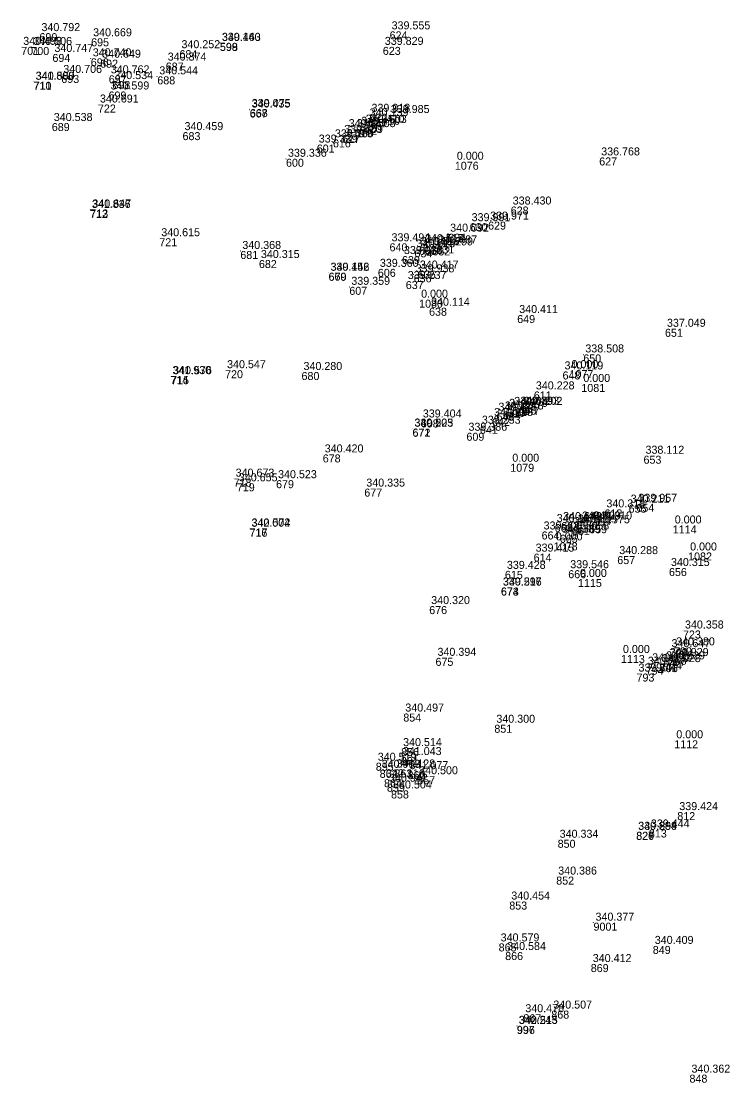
# Model space of a CAD drawing. Extents: x -829398 to -819400, y -1074439 to -1067977.
# Drawn here: x -820083 to -819979.1, y -1074139.7 to -1073980.6 of the extents above; entities that cross this region are included whole.
import ezdxf

# ---------------------------------------------------------------- set-up
doc = ezdxf.new("R2010")
doc.units = 0
for name, color, linetype in [('Vrstva 60', 7, 'Continuous'), ('Vrstva 61', 7, 'Continuous'), ('Čísla bodů_doměření_2012', 7, 'Continuous')]:
    doc.layers.add(name, color=color, linetype=linetype)

# ---------------------------------------------------------------- blocks, each defined once
blk = doc.blocks.new('BOD')
at = {"layer": 'Čísla bodů_doměření_2012'}
for p, q in [((-0.15, 0), (0.15, 0)), ((0, -0.15), (0, 0.15))]:
    blk.add_line(p, q, dxfattribs=at)

msp = doc.modelspace()

# ---------------------------------------------------------------- block references
at = {"layer": 'Vrstva 60', "xscale": 0.010000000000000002, "yscale": 0.010000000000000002}
for p in [(-820080.276, -1073982.388), (-820027.815, -1073982.126), (-820083.004, -1073984.449), (-820081.49, -1073984.47), (-820072.532, -1073983.163), (-820053.25, -1073983.843), (-820053.226, -1073983.869), (-820028.832, -1073984.453), (-820078.332, -1073985.51), (-820059.299, -1073984.949), (-820072.586, -1073986.168), (-820071.18, -1073986.375), (-820061.358, -1073986.805), (-820077.004, -1073988.66), (-820069.893, -1073988.715), (-820062.617, -1073988.866), (-820081.167, -1073989.681), (-820081.123, -1073989.67), (-820069.351, -1073989.581), (-820069.923, -1073991.137), (-820071.513, -1073993.094), (-820048.782, -1073993.841), (-820048.75, -1073993.76), (-820031.099, -1073995.153), (-820030.825, -1073994.481), (-820027.929, -1073994.659), (-820078.426, -1073995.864), (-820058.839, -1073997.228), (-820034.242, -1073996.786), (-820033.023, -1073996.778), (-820032.367, -1073996.432), (-820031.698, -1073996.113), (-820036.31, -1073998.316), (-820034.913, -1073997.649), (-820038.73, -1073999.094), (-820043.336, -1074001.22), (-820018.04, -1074001.669), (-819996.411, -1074001.021), (-820009.668, -1074008.379), (-820072.716, -1074008.895), (-820072.653, -1074008.818), (-820015.826, -1074010.877), (-820013.054, -1074010.64), (-820062.321, -1074013.132), (-820019.04, -1074012.448), (-820027.826, -1074013.889), (-820023.431, -1074014.427), (-820022.811, -1074014.022), (-820021.417, -1074014.509), (-820020.804, -1074014.214), (-820050.179, -1074015.04), (-820025.96, -1074015.804), (-820024.089, -1074014.796), (-820047.395, -1074016.401), (-820029.573, -1074017.72), (-820036.966, -1074018.29), (-820036.951, -1074018.312), (-820024.21, -1074018.542), (-820023.585, -1074017.972), (-820033.849, -1074020.412), (-820025.39, -1074019.548), (-820023.391, -1074022.341), (-820021.902, -1074023.552), (-820008.694, -1074024.647), (-819986.557, -1074026.705), (-819998.789, -1074030.547), (-820060.65, -1074033.799), (-820060.548, -1074033.808), (-820052.464, -1074032.911), (-820041.013, -1074033.182), (-820001.905, -1074033.093), (-820000.859, -1074032.899), (-819999.086, -1074034.972), (-820006.205, -1074036.089), (-820009.444, -1074038.416), (-820008.505, -1074038.372), (-820008.018, -1074038.401), (-820012.457, -1074040.076), (-820011.804, -1074039.276), (-820010.837, -1074039.099), (-820010.2, -1074038.705), (-820024.395, -1074041.653), (-820024.379, -1074041.686), (-820023.138, -1074040.294), (-820014.288, -1074041.233), (-820016.299, -1074042.285), (-820037.833, -1074045.532), (-819989.773, -1074045.73), (-820009.73, -1074046.931), (-820051.182, -1074049.16), (-820044.826, -1074049.395), (-820050.702, -1074049.866), (-820031.604, -1074050.656), (-819995.633, -1074053.772), (-819991.996, -1074053.064), (-819990.838, -1074052.935), (-820003.08, -1074055.966), (-820002.116, -1074055.674), (-819999.893, -1074056.059), (-819999.283, -1074055.59), (-819997.592, -1074055.586), (-820048.813, -1074056.675), (-820048.789, -1074056.629), (-820005.041, -1074057.079), (-820002.316, -1074057.569), (-820000.499, -1074056.427), (-819997.919, -1074056.146), (-819985.39, -1074056.18), (-820003.218, -1074058.718), (-820006.238, -1074060.4), (-819993.702, -1074060.771), (-819983.089, -1074060.228), (-820010.539, -1074062.986), (-820001.048, -1074062.888), (-819985.959, -1074062.559), (-820011.146, -1074065.467), (-820011.128, -1074065.496), (-819999.59, -1074064.2), (-820021.881, -1074068.265), (-819983.861, -1074071.924), (-819985.877, -1074074.722), (-819985.191, -1074074.448), (-820020.939, -1074076.019), (-819993.149, -1074075.593), (-819986.675, -1074076.553), (-819986.118, -1074076.048), (-819990.82, -1074078.377), (-819989.425, -1074077.357), (-819988.773, -1074076.84), (-819987.302, -1074076.963), (-820025.761, -1074084.368), (-820012.12, -1074086.05), (-819985.159, -1074088.377), (-820026.127, -1074090.893), (-820026.092, -1074089.551), (-820029.886, -1074091.744), (-820029.302, -1074092.804), (-820028.65, -1074094.216), (-820027.088, -1074092.754), (-820025.124, -1074093.003), (-820023.681, -1074093.769), (-820028.209, -1074094.892), (-820027.6, -1074095.896), (-819984.71, -1074099.142), (-819990.874, -1074102.106), (-819990.852, -1074102.092), (-819988.969, -1074101.745), (-820002.636, -1074103.286), (-820002.851, -1074108.804), (-820009.881, -1074112.548), (-819997.261, -1074115.711), (-820011.476, -1074118.823), (-819988.382, -1074119.196), (-820010.496, -1074120.115), (-819997.674, -1074121.916), (-820003.585, -1074128.887), (-820007.781, -1074129.436), (-820008.767, -1074131.174), (-820008.727, -1074131.197), (-819982.883, -1074138.49)]:
    msp.add_blockref('BOD', p, dxfattribs=at)

# ---------------------------------------------------------------- texts
at = {"layer": 'Vrstva 60'}
for s, p in [('690', (-820080.276, -1073983.588)), ('624', (-820027.815, -1073983.326)), ('701', (-820083.004, -1073985.649)), ('700', (-820081.49, -1073985.67)), ('695', (-820072.532, -1073984.363)), ('599', (-820053.25, -1073985.043)), ('598', (-820053.226, -1073985.069)), ('623', (-820028.832, -1073985.653)), ('694', (-820078.332, -1073986.71)), ('684', (-820059.299, -1073986.149)), ('696', (-820072.586, -1073987.368)), ('692', (-820071.18, -1073987.575)), ('687', (-820061.358, -1073988.005)), ('693', (-820077.004, -1073989.86)), ('697', (-820069.893, -1073989.915)), ('688', (-820062.617, -1073990.066)), ('710', (-820081.167, -1073990.881)), ('711', (-820081.123, -1073990.87)), ('698', (-820069.351, -1073990.781)), ('699', (-820069.923, -1073992.337)), ('722', (-820071.513, -1073994.294)), ('667', (-820048.782, -1073995.041)), ('668', (-820048.75, -1073994.96)), ('621', (-820031.099, -1073996.353)), ('622', (-820030.825, -1073995.681)), ('603', (-820027.929, -1073995.859)), ('689', (-820078.426, -1073997.064)), ('683', (-820058.839, -1073998.428)), ('618', (-820034.242, -1073997.986)), ('619', (-820033.023, -1073997.978)), ('602', (-820032.367, -1073997.632)), ('620', (-820031.698, -1073997.313)), ('616', (-820036.31, -1073999.516)), ('617', (-820034.913, -1073998.849)), ('601', (-820038.73, -1074000.294)), ('600', (-820043.336, -1074002.42)), ('1076', (-820018.04, -1074002.869)), ('627', (-819996.411, -1074002.221)), ('628', (-820009.668, -1074009.579)), ('712', (-820072.716, -1074010.095)), ('713', (-820072.653, -1074010.018)), ('630', (-820015.826, -1074012.077)), ('629', (-820013.054, -1074011.84)), ('721', (-820062.321, -1074014.332)), ('604', (-820019.04, -1074013.648)), ('640', (-820027.826, -1074015.089)), ('605', (-820023.431, -1074015.627)), ('633', (-820022.811, -1074015.222)), ('632', (-820021.417, -1074015.709)), ('631', (-820020.804, -1074015.414)), ('681', (-820050.179, -1074016.24)), ('639', (-820025.96, -1074017.004)), ('634', (-820024.089, -1074015.996)), ('682', (-820047.395, -1074017.601)), ('606', (-820029.573, -1074018.92)), ('669', (-820036.966, -1074019.49)), ('670', (-820036.951, -1074019.512)), ('636', (-820024.21, -1074019.742)), ('635', (-820023.585, -1074019.172)), ('607', (-820033.849, -1074021.612)), ('637', (-820025.39, -1074020.748)), ('1080', (-820023.391, -1074023.541)), ('638', (-820021.902, -1074024.752)), ('649', (-820008.694, -1074025.847)), ('651', (-819986.557, -1074027.905)), ('650', (-819998.789, -1074031.747)), ('714', (-820060.65, -1074034.999)), ('715', (-820060.548, -1074035.008)), ('720', (-820052.464, -1074034.111)), ('680', (-820041.013, -1074034.382)), ('648', (-820001.905, -1074034.293)), ('1077', (-820000.859, -1074034.099)), ('1081', (-819999.086, -1074036.172)), ('611', (-820006.205, -1074037.289)), ('645', (-820009.444, -1074039.616)), ('646', (-820008.505, -1074039.572)), ('647', (-820008.018, -1074039.601)), ('642', (-820012.457, -1074041.276)), ('643', (-820011.804, -1074040.476)), ('644', (-820010.837, -1074040.299)), ('610', (-820010.2, -1074039.905)), ('671', (-820024.395, -1074042.853)), ('672', (-820024.379, -1074042.886)), ('608', (-820023.138, -1074041.494)), ('641', (-820014.288, -1074042.433)), ('609', (-820016.299, -1074043.485)), ('678', (-820037.833, -1074046.732)), ('653', (-819989.773, -1074046.93)), ('1079', (-820009.73, -1074048.131)), ('718', (-820051.182, -1074050.36)), ('679', (-820044.826, -1074050.595)), ('719', (-820050.702, -1074051.066)), ('677', (-820031.604, -1074051.856)), ('654', (-819990.838, -1074054.135)), ('612', (-819995.633, -1074054.972)), ('655', (-819991.996, -1074054.264)), ('663', (-820003.08, -1074057.166)), ('662', (-820002.116, -1074056.874)), ('613', (-819999.893, -1074057.259)), ('660', (-819999.283, -1074056.79)), ('658', (-819997.592, -1074056.786)), ('716', (-820048.813, -1074057.875)), ('717', (-820048.789, -1074057.829)), ('664', (-820005.041, -1074058.279)), ('665', (-820002.316, -1074058.769)), ('661', (-820000.499, -1074057.627)), ('659', (-819997.919, -1074057.346)), ('1114', (-819985.39, -1074057.38)), ('1078', (-820003.218, -1074059.918)), ('614', (-820006.238, -1074061.6)), ('657', (-819993.702, -1074061.971)), ('1082', (-819983.089, -1074061.428)), ('615', (-820010.539, -1074064.186)), ('666', (-820001.048, -1074064.088)), ('656', (-819985.959, -1074063.759)), ('674', (-820011.146, -1074066.667)), ('673', (-820011.128, -1074066.696)), ('1115', (-819999.59, -1074065.4)), ('676', (-820021.881, -1074069.465)), ('723', (-819983.861, -1074073.124)), ('798', (-819985.877, -1074075.922)), ('799', (-819985.191, -1074075.648)), ('675', (-820020.939, -1074077.219)), ('1113', (-819993.149, -1074076.793)), ('724', (-819986.675, -1074077.753)), ('797', (-819986.118, -1074077.248)), ('793', (-819990.82, -1074079.577)), ('794', (-819989.425, -1074078.557)), ('795', (-819988.773, -1074078.04)), ('796', (-819987.302, -1074078.163)), ('854', (-820025.761, -1074085.568)), ('851', (-820012.12, -1074087.25)), ('1112', (-819985.159, -1074089.577)), ('861', (-820026.127, -1074092.093)), ('856', (-820026.092, -1074090.751)), ('855', (-820029.886, -1074092.944)), ('862', (-820029.302, -1074094.004)), ('864', (-820028.65, -1074095.416)), ('863', (-820027.088, -1074093.954)), ('860', (-820025.124, -1074094.203)), ('857', (-820023.681, -1074094.969)), ('859', (-820028.209, -1074096.092)), ('858', (-820027.6, -1074097.096)), ('812', (-819984.71, -1074100.342)), ('826', (-819990.874, -1074103.306)), ('827', (-819990.852, -1074103.292)), ('813', (-819988.969, -1074102.945)), ('850', (-820002.636, -1074104.486)), ('852', (-820002.851, -1074110.004)), ('853', (-820009.881, -1074113.748)), ('9001', (-819997.261, -1074116.911)), ('865', (-820011.476, -1074120.023)), ('849', (-819988.382, -1074120.396)), ('866', (-820010.496, -1074121.315)), ('869', (-819997.674, -1074123.116)), ('868', (-820003.585, -1074130.087)), ('867', (-820007.781, -1074130.636)), ('997', (-820008.767, -1074132.374)), ('996', (-820008.727, -1074132.397)), ('848', (-819982.883, -1074139.69))]:
    msp.add_text(s, height=1.2, dxfattribs=at).set_placement(p)
at = {"layer": 'Vrstva 61'}
for s, p in [('340.792', (-820079.976, -1073982.088)), ('339.555', (-820027.515, -1073981.826)), ('340.669', (-820072.232, -1073982.863)), ('339.140', (-820052.95, -1073983.543)), ('340.463', (-820052.926, -1073983.569)), ('340.498', (-820082.704, -1073984.149)), ('340.506', (-820081.19, -1073984.17)), ('340.747', (-820078.032, -1073985.21)), ('340.252', (-820058.999, -1073984.649)), ('339.829', (-820028.532, -1073984.153)), ('340.740', (-820072.286, -1073985.868)), ('340.649', (-820070.88, -1073986.075)), ('340.374', (-820061.058, -1073986.505)), ('340.706', (-820076.704, -1073988.36)), ('340.762', (-820069.593, -1073988.415)), ('340.544', (-820062.317, -1073988.566)), ('341.803', (-820080.867, -1073989.381)), ('340.580', (-820080.823, -1073989.37)), ('340.534', (-820069.051, -1073989.281)), ('340.599', (-820069.623, -1073990.837)), ('340.691', (-820071.213, -1073992.794)), ('340.435', (-820048.482, -1073993.541)), ('339.075', (-820048.45, -1073993.46)), ('340.139', (-820030.799, -1073994.853)), ('339.918', (-820030.525, -1073994.181)), ('339.985', (-820027.629, -1073994.359)), ('340.538', (-820078.126, -1073995.564)), ('340.247', (-820033.942, -1073996.486)), ('340.508', (-820032.723, -1073996.478)), ('340.410', (-820032.067, -1073996.132)), ('340.410', (-820031.398, -1073995.813)), ('340.459', (-820058.539, -1073996.928)), ('339.180', (-820036.01, -1073998.016)), ('339.769', (-820034.613, -1073997.349)), ('339.339', (-820038.43, -1073998.794)), ('339.336', (-820043.036, -1074000.92)), ('0.000', (-820017.74, -1074001.369)), ('336.768', (-819996.111, -1074000.721)), ('341.836', (-820072.416, -1074008.595)), ('340.647', (-820072.353, -1074008.518)), ('338.430', (-820009.368, -1074008.079)), ('339.991', (-820015.526, -1074010.577)), ('339.971', (-820012.754, -1074010.34)), ('340.092', (-820018.74, -1074012.148)), ('340.615', (-820062.021, -1074012.832)), ('339.494', (-820027.526, -1074013.589)), ('340.515', (-820023.131, -1074014.127)), ('340.515', (-820022.511, -1074013.722)), ('340.299', (-820021.117, -1074014.209)), ('340.087', (-820020.504, -1074013.914)), ('340.368', (-820049.879, -1074014.74)), ('339.938', (-820025.66, -1074015.504)), ('340.615', (-820023.789, -1074014.496)), ('340.315', (-820047.095, -1074016.101)), ('339.360', (-820029.273, -1074017.42)), ('339.152', (-820036.666, -1074017.99)), ('340.446', (-820036.651, -1074018.012)), ('339.938', (-820023.91, -1074018.242)), ('340.417', (-820023.285, -1074017.672)), ('339.359', (-820033.549, -1074020.112)), ('339.237', (-820025.09, -1074019.248)), ('0.000', (-820023.091, -1074022.041)), ('340.114', (-820021.602, -1074023.252)), ('340.411', (-820008.394, -1074024.347)), ('337.049', (-819986.257, -1074026.405)), ('338.508', (-819998.489, -1074030.247)), ('340.547', (-820052.164, -1074032.611)), ('340.280', (-820040.713, -1074032.882)), ('340.119', (-820001.605, -1074032.793)), ('0.000', (-820000.559, -1074032.599)), ('341.930', (-820060.35, -1074033.499)), ('340.576', (-820060.248, -1074033.508)), ('0.000', (-819998.786, -1074034.672)), ('340.228', (-820005.905, -1074035.789)), ('340.679', (-820009.144, -1074038.116)), ('340.393', (-820008.205, -1074038.072)), ('340.202', (-820007.718, -1074038.101)), ('340.126', (-820012.157, -1074039.776)), ('340.485', (-820011.504, -1074038.976)), ('340.778', (-820010.537, -1074038.799)), ('340.679', (-820009.9, -1074038.405)), ('340.505', (-820024.095, -1074041.353)), ('339.223', (-820024.079, -1074041.386)), ('339.404', (-820022.838, -1074039.994)), ('339.253', (-820013.988, -1074040.933)), ('339.386', (-820015.999, -1074041.985)), ('340.420', (-820037.533, -1074045.232)), ('338.112', (-819989.473, -1074045.43)), ('0.000', (-820009.43, -1074046.631)), ('340.673', (-820050.882, -1074048.86)), ('340.523', (-820044.526, -1074049.095)), ('340.655', (-820050.402, -1074049.566)), ('340.335', (-820031.304, -1074050.356)), ('340.318', (-819995.333, -1074053.472)), ('340.211', (-819991.696, -1074052.764)), ('339.957', (-819990.538, -1074052.635)), ('340.197', (-820002.78, -1074055.666)), ('340.648', (-820001.816, -1074055.374)), ('340.809', (-819998.983, -1074055.29)), ('340.310', (-819997.292, -1074055.286)), ('342.004', (-820048.513, -1074056.375)), ('340.572', (-820048.489, -1074056.329)), ('339.308', (-820004.741, -1074056.779)), ('340.389', (-820002.016, -1074057.269)), ('340.917', (-820000.199, -1074056.127)), ('340.809', (-819999.593, -1074055.759)), ('340.575', (-819997.619, -1074055.846)), ('0.000', (-819985.09, -1074055.88)), ('0.000', (-820002.918, -1074058.418)), ('339.415', (-820005.938, -1074060.1)), ('340.288', (-819993.402, -1074060.471)), ('0.000', (-819982.789, -1074059.928)), ('339.428', (-820010.239, -1074062.686)), ('339.546', (-820000.748, -1074062.588)), ('340.315', (-819985.659, -1074062.259)), ('339.297', (-820010.846, -1074065.167)), ('340.516', (-820010.828, -1074065.196)), ('0.000', (-819999.29, -1074063.9)), ('340.320', (-820021.581, -1074067.965)), ('340.358', (-819983.561, -1074071.624)), ('340.647', (-819985.577, -1074074.422)), ('340.380', (-819984.891, -1074074.148)), ('340.394', (-820020.639, -1074075.719)), ('0.000', (-819992.849, -1074075.293)), ('340.929', (-819986.375, -1074076.253)), ('340.929', (-819985.818, -1074075.748)), ('340.568', (-819989.125, -1074077.057)), ('340.852', (-819988.473, -1074076.54)), ('341.028', (-819987.002, -1074076.663)), ('339.841', (-819990.52, -1074078.077)), ('340.497', (-820025.461, -1074084.068)), ('340.300', (-820011.82, -1074085.75)), ('0.000', (-819984.859, -1074088.077)), ('341.043', (-820025.827, -1074090.593)), ('340.514', (-820025.792, -1074089.251)), ('340.519', (-820029.586, -1074091.444)), ('340.963', (-820029.002, -1074092.504)), ('342.116', (-820028.35, -1074093.916)), ('341.128', (-820026.788, -1074092.454)), ('341.077', (-820024.824, -1074092.703)), ('340.500', (-820023.381, -1074093.469)), ('340.942', (-820027.909, -1074094.592)), ('340.504', (-820027.3, -1074095.596)), ('339.424', (-819984.41, -1074098.842)), ('340.554', (-819990.574, -1074101.806)), ('339.299', (-819990.552, -1074101.792)), ('339.444', (-819988.669, -1074101.445)), ('340.334', (-820002.336, -1074102.986)), ('340.386', (-820002.551, -1074108.504)), ('340.454', (-820009.581, -1074112.248)), ('340.377', (-819996.961, -1074115.411)), ('340.579', (-820011.176, -1074118.523)), ('340.409', (-819988.082, -1074118.896)), ('340.584', (-820010.196, -1074119.815)), ('340.412', (-819997.374, -1074121.616)), ('340.507', (-820003.285, -1074128.587)), ('340.478', (-820007.481, -1074129.136)), ('342.243', (-820008.467, -1074130.874)), ('340.515', (-820008.427, -1074130.897)), ('340.362', (-819982.583, -1074138.19))]:
    msp.add_text(s, height=1.2, dxfattribs=at).set_placement(p)

doc.saveas('drawing.dxf')
